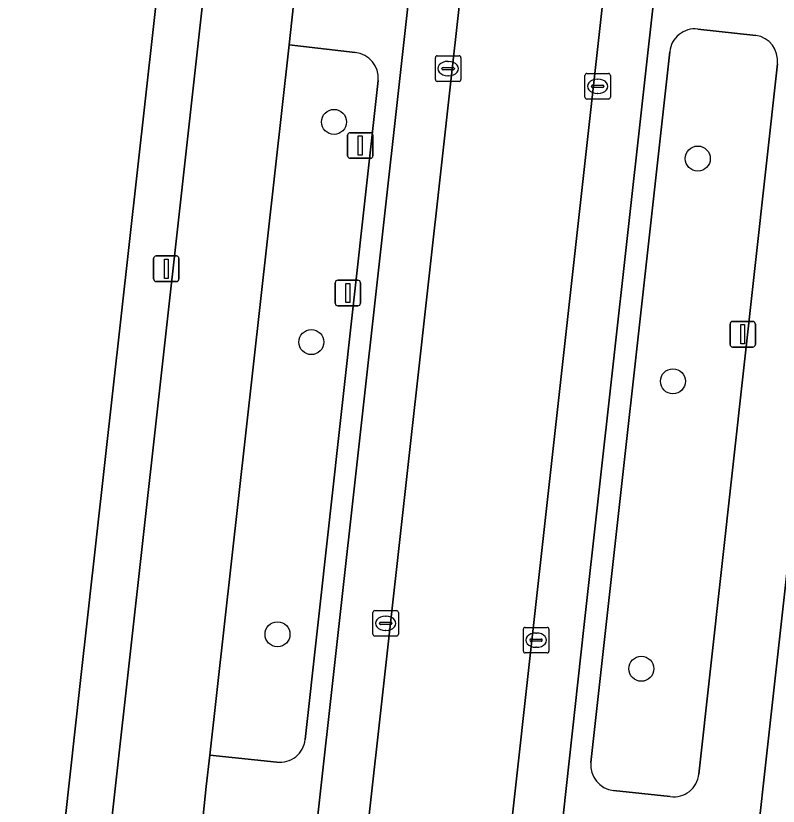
# Model space of a CAD drawing. Extents: x 162026 to 163502, y 387295 to 388169.
# Drawn here: x 162282.57 to 162312.4, y 387893.06 to 387923.98 of the extents above; entities that cross this region are included whole.
import ezdxf

# ---------------------------------------------------------------- set-up
doc = ezdxf.new("R2010")
doc.units = 0
for name, color, linetype in [('IMGEO_Afsluitpaal', 7, 'Continuous'), ('IMGEO_Berm_groen', 7, 'Continuous'), ('IMGEO_Boom', 7, 'Continuous'), ('IMGEO_Erf', 7, 'Continuous'), ('IMGEO_Fietspad_gesloten', 7, 'Continuous'), ('IMGEO_Groenvoorziening', 7, 'Continuous'), ('IMGEO_Kolk', 7, 'Continuous'), ('IMGEO_Lichtmast', 7, 'Continuous'), ('IMGEO_Parkeervlak_open', 7, 'Continuous'), ('IMGEO_Rijbaan_lokaal_gesloten', 7, 'Continuous'), ('IMGEO_Voetpad_open', 7, 'Continuous')]:
    doc.layers.add(name, color=color, linetype=linetype)

msp = doc.modelspace()

# ---------------------------------------------------------------- linework, layer by layer
at = {"layer": 'IMGEO_Afsluitpaal'}
for p, q in [((162295.549, 387918.508), (162295.549, 387919.308)), ((162295.549, 387919.308), (162295.549, 387918.508)), ((162295.649, 387919.408), (162296.439, 387919.408)), ((162296.439, 387919.408), (162295.649, 387919.408)), ((162296.539, 387919.308), (162296.539, 387918.508)), ((162296.539, 387918.508), (162296.539, 387919.308)), ((162296.439, 387918.408), (162295.649, 387918.408)), ((162295.649, 387918.408), (162296.439, 387918.408))]:
    msp.add_line(p, q, dxfattribs=at)
msp.add_lwpolyline([(162295.969, 387919.283), (162296.119, 387919.283), (162296.119, 387918.533), (162295.969, 387918.533), (162295.969, 387919.283)], dxfattribs=at)
for centre, start, end in [((162295.649, 387919.308), 90, 180), ((162295.649, 387919.308), 90, 180), ((162296.439, 387919.308), 0, 90), ((162296.439, 387919.308), 360, 90), ((162295.649, 387918.508), 180, 270), ((162295.649, 387918.508), 180, 270), ((162296.439, 387918.508), 270, 0), ((162296.439, 387918.508), 270, 0)]:
    msp.add_arc(centre, 0.1, start, end, dxfattribs=at)
at = {"layer": 'IMGEO_Berm_groen'}
for points in [[(162295.841, 387922.545), (162293.257, 387922.839), (162290.158, 387895.051), (162292.781, 387894.786)], [(162293.89, 387895.666), (162296.748, 387921.455)]]:
    msp.add_lwpolyline(points, dxfattribs=at)
for centre, radius, start, end in [((162295.742, 387921.54), 1.01, 355.1659, 84.3625), ((162292.904, 387895.769), 0.991, 262.8509, 354.0136)]:
    msp.add_arc(centre, radius, start, end, dxfattribs=at)
at = {"layer": 'IMGEO_Boom'}
for centre in [(162295.017, 387919.83), (162309.253, 387918.396), (162294.13, 387911.214), (162308.279, 387909.681), (162292.806, 387899.785), (162307.043, 387898.434)]:
    msp.add_circle(centre, 0.489, dxfattribs=at)
at = {"layer": 'IMGEO_Erf'}
for points in [[(162291.153, 387952.205), (162285.289, 387952.859), (162284.544, 387946.302), (162283.819, 387939.923), (162283.087, 387933.485), (162282.372, 387927.195), (162281.648, 387920.826), (162280.902, 387914.259), (162280.174, 387907.85), (162279.449, 387901.471), (162278.725, 387895.102), (162278.001, 387888.733), (162277.277, 387882.364), (162276.552, 387875.985), (162275.811, 387869.465), (162281.859, 387868.778), (162285.089, 387897.861)], [(162320.57, 387916.422), (162321.284, 387922.852), (162321.998, 387929.283), (162322.712, 387935.713), (162323.426, 387942.144), (162324.156, 387948.724), (162317.966, 387949.406), (162317.334, 387943.671), (162308.672, 387865.517), (162314.843, 387864.833), (162315.573, 387871.408), (162316.287, 387877.839), (162317.001, 387884.269), (162317.715, 387890.7), (162318.428, 387897.13), (162319.142, 387903.561), (162319.856, 387909.991)]]:
    msp.add_lwpolyline(points, close=True, dxfattribs=at)
at = {"layer": 'IMGEO_Fietspad_gesloten'}
msp.add_lwpolyline([(162286.582, 387863.057), (162286.832, 387865.282), (162287.035, 387867.097), (162289.894, 387892.691), (162290.021, 387893.825), (162290.158, 387895.051), (162293.257, 387922.839), (162293.487, 387924.906), (162293.703, 387926.861), (162296.667, 387953.66), (162296.814, 387954.996), (162296.932, 387956.066), (162298.595, 387970.931), (162299.549, 387979.456), (162296.034, 387979.848), (162290.464, 387929.711), (162288.097, 387908.488), (162278.956, 387826.545)], dxfattribs=at)
at = {"layer": 'IMGEO_Groenvoorziening'}
for points in [[(162311.52, 387923.214), (162309.253, 387923.462)], [(162308.152, 387922.574), (162305.07, 387894.762)], [(162309.29, 387894.316), (162312.366, 387922.102)], [(162305.949, 387893.668), (162308.174, 387893.437)]]:
    msp.add_lwpolyline(points, dxfattribs=at)
for centre, radius, start, end in [((162309.14, 387922.476), 0.993, 83.4666, 174.3085), ((162311.372, 387922.224), 1.001, 353.0258, 81.5013), ((162306.079, 387894.672), 1.013, 174.9159, 262.6461), ((162308.322, 387894.398), 0.972, 261.2612, 355.1891)]:
    msp.add_arc(centre, radius, start, end, dxfattribs=at)
at = {"layer": 'IMGEO_Kolk'}
for p, q in [((162298.983, 387921.49), (162298.983, 387922.342)), ((162299.058, 387922.416), (162299.91, 387922.416)), ((162299.471, 387922.196), (162299.496, 387922.196)), ((162299.984, 387922.342), (162299.984, 387921.49)), ((162299.242, 387921.91), (162299.242, 387921.922)), ((162299.285, 387921.959), (162299.683, 387921.959)), ((162299.726, 387921.922), (162299.726, 387921.91)), ((162299.68, 387921.873), (162299.282, 387921.873)), ((162299.494, 387921.636), (162299.469, 387921.636)), ((162304.834, 387920.797), (162304.834, 387921.649)), ((162304.909, 387921.723), (162305.761, 387921.723)), ((162305.835, 387921.649), (162305.835, 387920.797)), ((162299.91, 387921.416), (162299.058, 387921.416)), ((162305.136, 387921.266), (162305.534, 387921.266)), ((162305.322, 387921.503), (162305.347, 387921.503)), ((162305.093, 387921.217), (162305.093, 387921.229)), ((162305.531, 387921.18), (162305.133, 387921.18)), ((162305.577, 387921.229), (162305.577, 387921.217)), ((162305.761, 387920.723), (162304.909, 387920.723)), ((162305.345, 387920.943), (162305.32, 387920.943)), ((162296.539, 387899.787), (162296.539, 387900.639)), ((162296.614, 387900.713), (162297.466, 387900.713)), ((162297.54, 387900.639), (162297.54, 387899.787)), ((162296.841, 387900.256), (162297.239, 387900.256)), ((162297.027, 387900.493), (162297.052, 387900.493)), ((162296.798, 387900.207), (162296.798, 387900.219)), ((162297.236, 387900.17), (162296.838, 387900.17)), ((162297.05, 387899.933), (162297.025, 387899.933)), ((162297.282, 387900.219), (162297.282, 387900.207)), ((162302.426, 387899.128), (162302.426, 387899.98)), ((162302.501, 387900.054), (162303.353, 387900.054)), ((162303.427, 387899.98), (162303.427, 387899.128)), ((162297.466, 387899.713), (162296.614, 387899.713)), ((162302.914, 387899.834), (162302.939, 387899.834)), ((162302.685, 387899.548), (162302.685, 387899.56)), ((162303.123, 387899.511), (162302.725, 387899.511)), ((162302.728, 387899.597), (162303.126, 387899.597)), ((162303.169, 387899.56), (162303.169, 387899.548)), ((162303.353, 387899.054), (162302.501, 387899.054)), ((162302.937, 387899.274), (162302.912, 387899.274))]:
    msp.add_line(p, q, dxfattribs=at)
for points in [[(162298.983, 387921.49), (162298.983, 387922.342)], [(162299.058, 387922.416), (162299.91, 387922.416)], [(162299.984, 387922.342), (162299.984, 387921.49)], [(162304.834, 387920.797), (162304.834, 387921.649)], [(162304.909, 387921.723), (162305.761, 387921.723)], [(162305.835, 387921.649), (162305.835, 387920.797)], [(162299.91, 387921.416), (162299.058, 387921.416)], [(162305.761, 387920.723), (162304.909, 387920.723)], [(162296.539, 387899.787), (162296.539, 387900.639)], [(162296.614, 387900.713), (162297.466, 387900.713)], [(162297.54, 387900.639), (162297.54, 387899.787)], [(162302.426, 387899.128), (162302.426, 387899.98)], [(162302.501, 387900.054), (162303.353, 387900.054)], [(162303.427, 387899.98), (162303.427, 387899.128)], [(162297.466, 387899.713), (162296.614, 387899.713)], [(162303.353, 387899.054), (162302.501, 387899.054)]]:
    msp.add_lwpolyline(points, dxfattribs=at)
for centre, radius, start, end in [((162299.06, 387922.34), 0.0765, 91.552, 178.448), ((162299.06, 387922.34), 0.0765, 91.552, 178.448), ((162299.908, 387922.34), 0.0765, 1.552, 88.448), ((162299.908, 387922.34), 0.0765, 1.552, 88.448), ((162299.282, 387921.919), 0.0403, 85.8775, 175.7526), ((162299.279, 387921.909), 0.0366, 178.938, 274.7102), ((162299.683, 387921.916), 0.043, 264.8664, 352.4533), ((162299.687, 387921.921), 0.0386, 1.7309, 96.639), ((162304.911, 387921.647), 0.0765, 91.552, 178.448), ((162304.911, 387921.647), 0.0765, 91.552, 178.448), ((162305.759, 387921.647), 0.0765, 1.552, 88.448), ((162305.759, 387921.647), 0.0765, 1.552, 88.448), ((162299.06, 387921.492), 0.0765, 181.552, 268.448), ((162299.06, 387921.492), 0.0765, 181.552, 268.448), ((162299.908, 387921.492), 0.0765, 271.552, 358.448), ((162299.908, 387921.492), 0.0765, 271.552, 358.448), ((162305.133, 387921.226), 0.0403, 85.8775, 175.7526), ((162305.538, 387921.228), 0.0386, 1.7309, 96.639), ((162305.13, 387921.216), 0.0366, 178.938, 274.7102), ((162305.534, 387921.223), 0.043, 264.8664, 352.4533), ((162304.911, 387920.799), 0.0765, 181.552, 268.448), ((162304.911, 387920.799), 0.0765, 181.552, 268.448), ((162305.759, 387920.799), 0.0765, 271.552, 358.448), ((162305.759, 387920.799), 0.0765, 271.552, 358.448), ((162296.616, 387900.637), 0.0765, 91.552, 178.448), ((162296.616, 387900.637), 0.0765, 91.552, 178.448), ((162297.464, 387900.637), 0.0765, 1.552, 88.448), ((162297.464, 387900.637), 0.0765, 1.552, 88.448), ((162296.838, 387900.216), 0.0403, 85.8775, 175.7526), ((162297.243, 387900.218), 0.0386, 1.7309, 96.639), ((162296.835, 387900.206), 0.0366, 178.938, 274.7102), ((162297.239, 387900.213), 0.043, 264.8664, 352.4533), ((162302.503, 387899.978), 0.0765, 91.552, 178.448), ((162302.503, 387899.978), 0.0765, 91.552, 178.448), ((162303.351, 387899.978), 0.0765, 1.552, 88.448), ((162303.351, 387899.978), 0.0765, 1.552, 88.448), ((162296.616, 387899.789), 0.0765, 181.552, 268.448), ((162296.616, 387899.789), 0.0765, 181.552, 268.448), ((162297.464, 387899.789), 0.0765, 271.552, 358.448), ((162297.464, 387899.789), 0.0765, 271.552, 358.448), ((162302.725, 387899.557), 0.0403, 85.8775, 175.7526), ((162302.722, 387899.547), 0.0366, 178.938, 274.7102), ((162303.126, 387899.554), 0.043, 264.8664, 352.4533), ((162303.13, 387899.559), 0.0386, 1.7309, 96.639), ((162302.503, 387899.13), 0.0765, 181.552, 268.448), ((162302.503, 387899.13), 0.0765, 181.552, 268.448), ((162303.351, 387899.13), 0.0765, 271.552, 358.448), ((162303.351, 387899.13), 0.0765, 271.552, 358.448)]:
    msp.add_arc(centre, radius, start, end, dxfattribs=at)
for centre, major_axis, ratio, start_param, end_param in [((162299.47, 387921.916), (-0.387, 0.002), 0.722429, 4.712389, 7.853982), ((162299.495, 387921.916), (-0.39, 0.002), 0.717154, 1.570796, 4.712389), ((162305.321, 387921.223), (-0.387, 0.002), 0.722429, 4.712389, 7.853982), ((162305.346, 387921.223), (-0.39, 0.002), 0.717154, 1.570796, 4.712389), ((162297.026, 387900.213), (-0.387, 0.002), 0.722429, 4.712389, 7.853982), ((162297.051, 387900.213), (-0.39, 0.002), 0.717154, 1.570796, 4.712389), ((162302.913, 387899.554), (-0.387, 0.002), 0.722429, 4.712389, 7.853982), ((162302.938, 387899.554), (-0.39, 0.002), 0.717154, 1.570796, 4.712389)]:
    msp.add_ellipse(centre, major_axis=major_axis, ratio=ratio, start_param=start_param, end_param=end_param, dxfattribs=at)
at = {"layer": 'IMGEO_Lichtmast'}
for p, q in [((162287.959, 387913.684), (162287.959, 387914.484)), ((162287.959, 387914.484), (162287.959, 387913.684)), ((162288.059, 387914.584), (162288.849, 387914.584)), ((162288.849, 387914.584), (162288.059, 387914.584)), ((162288.949, 387914.484), (162288.949, 387913.684)), ((162288.949, 387913.684), (162288.949, 387914.484)), ((162288.849, 387913.584), (162288.059, 387913.584)), ((162288.059, 387913.584), (162288.849, 387913.584)), ((162295.065, 387912.736), (162295.065, 387913.536)), ((162295.065, 387913.536), (162295.065, 387912.736)), ((162295.165, 387913.636), (162295.955, 387913.636)), ((162295.955, 387913.636), (162295.165, 387913.636)), ((162296.055, 387913.536), (162296.055, 387912.736)), ((162296.055, 387912.736), (162296.055, 387913.536)), ((162295.955, 387912.636), (162295.165, 387912.636)), ((162295.165, 387912.636), (162295.955, 387912.636)), ((162310.614, 387912.023), (162311.404, 387912.023)), ((162311.404, 387912.023), (162310.614, 387912.023)), ((162310.514, 387911.123), (162310.514, 387911.923)), ((162310.514, 387911.923), (162310.514, 387911.123)), ((162311.504, 387911.923), (162311.504, 387911.123)), ((162311.504, 387911.123), (162311.504, 387911.923)), ((162311.404, 387911.023), (162310.614, 387911.023)), ((162310.614, 387911.023), (162311.404, 387911.023))]:
    msp.add_line(p, q, dxfattribs=at)
for points in [[(162288.379, 387914.459), (162288.529, 387914.459), (162288.529, 387913.709), (162288.379, 387913.709), (162288.379, 387914.459)], [(162295.485, 387913.511), (162295.635, 387913.511), (162295.635, 387912.761), (162295.485, 387912.761), (162295.485, 387913.511)], [(162310.934, 387911.898), (162311.084, 387911.898), (162311.084, 387911.148), (162310.934, 387911.148), (162310.934, 387911.898)]]:
    msp.add_lwpolyline(points, dxfattribs=at)
for centre, start, end in [((162288.059, 387914.484), 90, 180), ((162288.059, 387914.484), 90, 180), ((162288.849, 387914.484), 0, 90), ((162288.849, 387914.484), 360, 90), ((162288.059, 387913.684), 180, 270), ((162288.059, 387913.684), 180, 270), ((162288.849, 387913.684), 270, 0), ((162288.849, 387913.684), 270, 0), ((162295.165, 387913.536), 90, 180), ((162295.165, 387913.536), 90, 180), ((162295.955, 387913.536), 0, 90), ((162295.955, 387913.536), 360, 90), ((162295.165, 387912.736), 180, 270), ((162295.165, 387912.736), 180, 270), ((162295.955, 387912.736), 270, 0), ((162295.955, 387912.736), 270, 0), ((162310.614, 387911.923), 90, 180), ((162310.614, 387911.923), 90, 180), ((162311.404, 387911.923), 0, 90), ((162311.404, 387911.923), 360, 90), ((162310.614, 387911.123), 180, 270), ((162310.614, 387911.123), 180, 270), ((162311.404, 387911.123), 270, 0), ((162311.404, 387911.123), 270, 0)]:
    msp.add_arc(centre, 0.1, start, end, dxfattribs=at)
at = {"layer": 'IMGEO_Parkeervlak_open'}
msp.add_lwpolyline([(162302.723, 387967.594), (162294.303, 387892.007), (162291.572, 387867.15), (162293.541, 387866.933), (162296.246, 387891.427), (162304.811, 387968.292)], dxfattribs=at)
msp.add_lwpolyline([(162310.512, 387951.338), (162308.539, 387951.558), (162302.841, 387900.241), (162299.054, 387866.158), (162301.044, 387865.937), (162304.798, 387900.046)], close=True, dxfattribs=at)
at = {"layer": 'IMGEO_Rijbaan_lokaal_gesloten'}
msp.add_lwpolyline([(162298.53, 387861.44), (162299.054, 387866.158), (162302.841, 387900.241), (162308.539, 387951.558), (162309.047, 387956.134), (162310.325, 387967.647), (162310.334, 387967.724), (162304.811, 387968.292), (162296.246, 387891.427), (162293.541, 387866.933), (162293.019, 387862.21)], dxfattribs=at)
at = {"layer": 'IMGEO_Voetpad_open'}
for points in [[(162278.372, 387825.72), (162278.87, 387825.665), (162278.956, 387826.545), (162288.097, 387908.488), (162290.464, 387929.711), (162296.034, 387979.848), (162294.331, 387980.045), (162293.685, 387974.891), (162291.341, 387953.887), (162291.153, 387952.205), (162285.089, 387897.861), (162281.859, 387868.778), (162281.738, 387867.693), (162278.721, 387840.526)], [(162305.479, 387838.176), (162307.809, 387859.089), (162307.958, 387859.072), (162308.483, 387863.811), (162308.672, 387865.517), (162317.334, 387943.671), (162317.966, 387949.406), (162318.106, 387950.678), (162320.24, 387970.031), (162320.463, 387971.772), (162321.623, 387973.282), (162321.996, 387977.038), (162317.636, 387977.527)], [(162288.265, 387837.556), (162291.036, 387862.429), (162291.572, 387867.15), (162294.303, 387892.007), (162302.723, 387967.594)], [(162312.212, 387966.528), (162311.038, 387955.913), (162310.512, 387951.338), (162304.798, 387900.046), (162301.044, 387865.937), (162300.507, 387861.221), (162297.786, 387836.544)], [(162296.412, 387926.56), (162293.703, 387926.861), (162293.487, 387924.906), (162293.257, 387922.839), (162295.841, 387922.545)], [(162309.253, 387923.462), (162311.52, 387923.214)], [(162305.07, 387894.762), (162308.152, 387922.574)], [(162312.366, 387922.102), (162309.29, 387894.316)], [(162296.748, 387921.455), (162293.89, 387895.666)], [(162292.781, 387894.786), (162290.158, 387895.051), (162290.021, 387893.825), (162289.894, 387892.691), (162292.541, 387892.392)], [(162308.174, 387893.437), (162305.949, 387893.668)]]:
    msp.add_lwpolyline(points, dxfattribs=at)
for centre, radius, start, end in [((162309.14, 387922.476), 0.993, 83.4666, 174.3085), ((162311.372, 387922.224), 1.001, 353.0258, 81.5013), ((162295.742, 387921.54), 1.01, 355.1659, 84.3625), ((162292.904, 387895.769), 0.991, 262.8509, 354.0136), ((162306.079, 387894.672), 1.013, 174.9159, 262.6461), ((162308.322, 387894.398), 0.972, 261.2612, 355.1891)]:
    msp.add_arc(centre, radius, start, end, dxfattribs=at)

doc.saveas('drawing.dxf')
